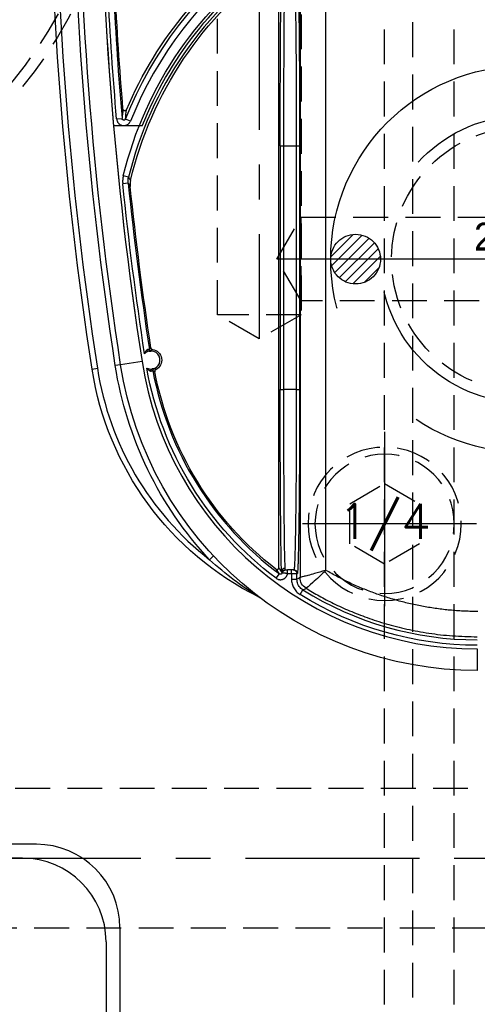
# Model space of a CAD drawing. Extents: x 2651 to 7771, y -1163 to 1075.
# Tile 347 of 490: x 5229 to 5262, y 202 to 273. Entities that reach past the tile are written whole.
import ezdxf
from ezdxf.enums import TextEntityAlignment as Align

# ---------------------------------------------------------------- set-up
doc = ezdxf.new("R2010")
doc.units = 0
doc.header["$LTSCALE"] = 10
for name, pattern in [('CENTER', [2, 1.25, -0.25, 0.25, -0.25]), ('CNSCEN', [17, 15, -1, 0, -1]), ('CNSHID', [4, 3, -1]), ('HIDDEN', [0.375, 0.25, -0.125])]:
    doc.linetypes.add(name, pattern=pattern)
doc.layers.get('0').update_dxf_attribs({"linetype": 'CONTINUOUS'})
doc.layers.get('Defpoints').update_dxf_attribs({"linetype": 'CONTINUOUS'})
for name, color, linetype in [('1', 7, 'CONTINUOUS'), ('15', 7, 'CONTINUOUS'), ('9', 3, 'CONTINUOUS'), ('97', 7, 'CONTINUOUS'), ('CEN', 1, 'CENTER'), ('COOL', 150, 'HIDDEN'), ('DIM', 3, 'CONTINUOUS'), ('HIDDEN', 6, 'HIDDEN'), ('TEXT', 4, 'CONTINUOUS'), ('WL1-HL', 4, 'CNSHID'), ('WOR1-CL', 1, 'CNSCEN'), ('WOR1-DL', 7, 'CONTINUOUS')]:
    doc.layers.add(name, color=color, linetype=linetype)
doc.styles.add('china', font='txt')
doc.styles.get("Standard").update_dxf_attribs({"font": 'romans.shx'})
doc.dimstyles.new('MM& INCH5', dxfattribs={"dimtxt": 5, "dimasz": 2.5, "dimexe": 1, "dimexo": 0.5, "dimtad": 0, "dimrnd": 1.38778e-17, "dimzin": 9, "dimdsep": 46, "dimtxsty": 'Standard', "dimblk": 'CLOSED', "dimcen": 0, "dimclrd": 3, "dimclre": 3, "dimclrt": 3, "dimazin": 2, "dimtfac": 0.75, "dimtofl": 0, "dimtmove": 0, "dimatfit": 3, "dimfxl": 0, "dimtolj": 1, "dimarcsym": 0})

# ---------------------------------------------------------------- blocks, each defined once
blk = doc.blocks.new('DFSF')
at = {"layer": '1', "color": 252, "linetype": 'Continuous'}
for p, q in [((1248.7, 508.535), (1248.7, 464.141)), ((1250.561, 464.655), (1250.561, 508.008)), ((1235.533, 497.052), (1235.921, 497.085)), ((1236.531, 496.903), (1236.17, 497.048)), ((1247.278, 495.113), (1247.278, 477.638)), ((1247.278, 495.113), (1247.537, 495.113)), ((1247.537, 495.113), (1248.434, 495.113)), ((1247.537, 477.638), (1247.537, 495.113)), ((1248.434, 495.113), (1248.434, 477.638)), ((1248.434, 495.113), (1248.693, 495.113)), ((1248.693, 477.638), (1248.693, 495.113)), ((1236.39, 492.885), (1236.013, 492.977)), ((1236.36, 492.444), (1235.974, 492.403)), ((1233.774, 479.096), (1234.158, 479.155)), ((1235.822, 479.412), (1235.438, 479.353)), ((1237.358, 479.65), (1235.822, 479.412)), ((1247.278, 477.638), (1247.537, 477.638)), ((1248.434, 477.638), (1247.537, 477.638)), ((1248.434, 477.638), (1248.693, 477.638)), ((1242.492, 465.686), (1242.208, 465.421)), ((1246.982, 464.088), (1247.215, 464.399)), ((1247.805, 464.425), (1247.805, 464.684)), ((1247.805, 464.425), (1248.088, 464.425)), ((1248.088, 464.425), (1248.088, 464.684)), ((1248.088, 464.425), (1248.088, 464.017)), ((1248.088, 464.425), (1248.477, 464.425)), ((1248.477, 464.017), (1248.477, 464.425)), ((1248.477, 464.425), (1248.52, 464.425)), ((1248.088, 464.017), (1248.477, 464.017)), ((1248.699, 462.917), (1248.905, 463.247)), ((1261.426, 459.017), (1261.426, 457.462))]:
    blk.add_line(p, q, dxfattribs=at)
at = {"layer": '1', "color": 7, "linetype": 'Continuous'}
for p, q in [((1247.177, 464.844), (1247.177, 508.076)), ((1248.088, 464.684), (1247.805, 464.684)), ((1248.218, 464.684), (1248.088, 464.684)), ((1248.261, 464.684), (1248.218, 464.684))]:
    blk.add_line(p, q, dxfattribs=at)
at = {"layer": '1', "color": 110, "linetype": 'Continuous'}
blk.add_line((1237.365, 496.554), (1235.315, 496.554), dxfattribs=at)
at = {"layer": '1', "color": 7, "linetype": 'Continuous', "extrusion": (0, 0, -1)}
for centre, radius, start, end in [((-1491.861, 518.994), 261.153, 351.21206, 8.78794), ((-1491.861, 518.994), 259.08, 351.21206, 8.78794), ((-1491.861, 518.994), 256.753, 355.25578, 359.1496), ((-1262.44, 486.516), 28.499, 23.14636, 56.64008), ((-1262.44, 486.516), 26.62, 13.31838, 54.47494), ((-1491.861, 518.994), 256.753, 351.40512, 354.0132), ((-1237.998, 479.749), 0.772, 97.66439, 243.80791), ((-1261.426, 483.37), 25.908, 270, 351.21206), ((-1255.537, 482.46), 22.022, 296.36583, 351.21206), ((-1261.426, 483.37), 23.581, 307.81573, 349.10975)]:
    blk.add_arc(centre, radius, start, end, dxfattribs=at)
at = {"layer": '1', "color": 252, "linetype": 'Continuous'}
for centre, radius, start, end in [((1491.861, 518.994), 260.764, 171.21246, 188.78794), ((1491.861, 518.994), 257.526, 171.21206, 188.78794), ((1491.861, 518.994), 256.876, 180.84383, 184.8927), ((1262.44, 486.516), 27.914, 96.31803, 158.15364), ((1262.44, 486.516), 26.817, 124.58251, 166.26037), ((1491.861, 518.994), 256.876, 185.93261, 188.61664), ((1255.537, 482.46), 21.633, 188.78794, 231.96546), ((1261.426, 483.37), 24.354, 188.78794, 270), ((1261.426, 483.37), 23.704, 190.6489, 233.16395), ((1261.426, 483.37), 23.701, 238.10888, 270)]:
    blk.add_arc(centre, radius, start, end, dxfattribs=at)
at = {"layer": '1', "color": 252, "linetype": 'Continuous', "extrusion": (0, 0, -1)}
for centre, radius, start, end in [((-1491.861, 518.994), 259.469, 351.21206, 8.78794), ((-1491.861, 518.994), 257.265, 355.1073, 359.15617), ((-1262.44, 486.516), 28.303, 21.84636, 83.76907), ((-1262.44, 486.516), 27.205, 13.73963, 55.41749), ((-1491.861, 518.994), 257.265, 351.32783, 354.06739), ((-1261.426, 483.37), 26.297, 316.95449, 351.21206), ((-1261.426, 483.37), 24.093, 306.83605, 349.96674), ((-1261.426, 483.37), 24.089, 270, 301.89112)]:
    blk.add_arc(centre, radius, start, end, dxfattribs=at)
at = {"layer": '1', "color": 110, "linetype": 'Continuous'}
for centre, radius, start, end in [((1491.861, 518.994), 257.526, 180, 188.78794), ((1261.426, 483.37), 24.354, 188.78794, 270)]:
    blk.add_arc(centre, radius, start, end, dxfattribs=at)
at = {"layer": '1', "color": 110, "linetype": 'Continuous', "extrusion": (0, 0, -1)}
blk.add_arc((-1262.44, 486.516), 27.009, 21.81767, 54.47493, dxfattribs=at)
at = {"layer": '1', "color": 7, "linetype": 'Continuous'}
for centre, radius, start, end in [((1237.998, 479.749), 0.648, 102.00867, 135.41306), ((1237.998, 479.749), 0.648, 276.41798, 102.00867), ((1237.998, 479.749), 0.648, 242.73009, 276.41798), ((1245.585, 462.381), 0.389, 52.95722, 63.63417)]:
    blk.add_arc(centre, radius, start, end, dxfattribs=at)
at = {"layer": '1', "color": 252, "linetype": 'Continuous', "extrusion": (0, 0, -1)}
for centre, major_axis, ratio, start_param, end_param in [((1247.393, 495.113), (0, 13.213), 0.008727, 4.712389, 6.283185), ((1238.012, 480.528), (0.0975, -0.0853), 0.999984, 0.869298, 2.272295), ((1238.257, 479.014), (-0.065, -0.112), 0.999983, 0.861915, 2.279678), ((1247.393, 477.638), (0, 13.213), 0.008727, 3.287327, 4.712389), ((1281.982, 483.37), (40.855, 0), 0.866031, 2.581224, 2.590487), ((1247.635, 464.565), (-0.259, -0.015), 0.989363, 0.060025, 1.629554), ((1247.634, 464.425), (0, -0.259), 0.999922, 1.876492, 3.141593), ((1247.673, 464.425), (0, 0.259), 0.999938, 4.912185, 6.283185), ((1248.218, 464.425), (0, -0.259), 0.999914, 3.141593, 4.712389), ((1248.261, 464.425), (0, -0.259), 0.999914, 3.141593, 4.712389), ((1249.607, 464.141), (0.443, -0.791), 0.999888, 1.06101, 2.080582), ((1249.607, 464.141), (0.012, 0.907), 0.999673, 3.679272, 4.698808)]:
    blk.add_ellipse(centre, major_axis=major_axis, ratio=ratio, start_param=start_param, end_param=end_param, dxfattribs=at)
at = {"layer": '1', "color": 7, "linetype": 'Continuous', "extrusion": (0, 0, -1)}
for centre, major_axis, ratio, start_param, end_param in [((1247.652, 495.113), (0, 12.954), 0.008901, 4.712389, 6.283185), ((1237.837, 480.509), (-0.027, 0.127), 0.659458, 3.147397, 4.754006), ((1238.085, 478.976), (-0.014, 0.129), 0.659067, 4.660995, 6.277384), ((1247.652, 477.638), (0, 12.954), 0.008901, 3.287327, 4.712389)]:
    blk.add_ellipse(centre, major_axis=major_axis, ratio=ratio, start_param=start_param, end_param=end_param, dxfattribs=at)
at = {"layer": '1', "color": 252, "linetype": 'Continuous'}
for points in [[(1248.693, 495.113), (1248.693, 502.853), (1248.622, 508.326), (1248.52, 508.326)], [(1248.52, 464.425), (1248.622, 464.425), (1248.693, 469.898), (1248.693, 477.638)]]:
    blk.add_rational_spline(points, [1, 0.804737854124, 0.804737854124, 1], degree=3, dxfattribs=at)
for points, knots in [([(1248.261, 508.067), (1248.265, 508.062), (1248.272, 508.052), (1248.283, 507.973), (1248.293, 507.853), (1248.303, 507.693), (1248.312, 507.498), (1248.321, 507.273), (1248.329, 507.023), (1248.337, 506.752), (1248.344, 506.464), (1248.351, 506.164), (1248.358, 505.854), (1248.364, 505.539), (1248.369, 505.221), (1248.375, 504.903), (1248.379, 504.589), (1248.387, 504.033), (1248.397, 503.181), (1248.408, 501.97), (1248.418, 500.68), (1248.425, 499.332), (1248.43, 497.943), (1248.433, 496.532), (1248.434, 495.585), (1248.434, 495.113)], [0, 0, 0, 0, 0.0407, 0.080141, 0.118322, 0.155244, 0.190907, 0.225311, 0.258455, 0.29034, 0.320965, 0.350331, 0.378438, 0.405284, 0.430872, 0.4552, 0.478268, 0.500077, 0.57338, 0.646055, 0.718101, 0.789518, 0.860307, 0.930468, 1, 1, 1, 1]), ([(1235.533, 497.052), (1235.536, 497.023), (1235.546, 496.966), (1235.565, 496.911), (1235.579, 496.878), (1235.583, 496.872), (1235.589, 496.859), (1235.599, 496.839), (1235.61, 496.821), (1235.634, 496.785), (1235.652, 496.763), (1235.677, 496.736), (1235.682, 496.731), (1235.692, 496.721), (1235.708, 496.706), (1235.725, 496.692), (1235.759, 496.666), (1235.783, 496.65), (1235.816, 496.634), (1235.822, 496.63), (1235.835, 496.624), (1235.855, 496.615), (1235.875, 496.608), (1235.916, 496.594), (1235.944, 496.588), (1235.98, 496.582), (1235.987, 496.581), (1236.002, 496.58), (1236.024, 496.578), (1236.045, 496.578), (1236.088, 496.578), (1236.117, 496.581), (1236.153, 496.588), (1236.16, 496.59), (1236.174, 496.593), (1236.195, 496.598), (1236.215, 496.605), (1236.256, 496.62), (1236.282, 496.632), (1236.314, 496.65), (1236.32, 496.654), (1236.332, 496.661), (1236.35, 496.673), (1236.367, 496.686), (1236.401, 496.714), (1236.421, 496.734), (1236.445, 496.761), (1236.45, 496.767), (1236.459, 496.778), (1236.472, 496.796), (1236.484, 496.813), (1236.507, 496.85), (1236.52, 496.876), (1236.531, 496.903)], [0, 0, 0, 0, 0.0625, 0.125, 0.125, 0.140625, 0.140625, 0.15625, 0.1875, 0.1875, 0.25, 0.25, 0.265625, 0.265625, 0.28125, 0.3125, 0.3125, 0.375, 0.375, 0.390625, 0.390625, 0.40625, 0.4375, 0.4375, 0.5, 0.5, 0.515625, 0.515625, 0.53125, 0.5625, 0.5625, 0.625, 0.625, 0.640625, 0.640625, 0.65625, 0.6875, 0.6875, 0.75, 0.75, 0.765625, 0.765625, 0.78125, 0.8125, 0.8125, 0.875, 0.875, 0.890625, 0.890625, 0.90625, 0.9375, 0.9375, 1, 1, 1, 1]), ([(1248.434, 477.638), (1248.434, 477.366), (1248.434, 476.82), (1248.433, 476.002), (1248.431, 475.184), (1248.429, 474.371), (1248.425, 473.566), (1248.422, 472.772), (1248.417, 471.994), (1248.412, 471.235), (1248.406, 470.5), (1248.399, 469.791), (1248.392, 469.113), (1248.384, 468.465), (1248.374, 467.828), (1248.364, 467.194), (1248.351, 466.569), (1248.337, 465.979), (1248.32, 465.456), (1248.302, 465.036), (1248.283, 464.742), (1248.269, 464.704), (1248.261, 464.684)], [0, 0, 0, 0, 0.040106, 0.080497, 0.121172, 0.162132, 0.203376, 0.244905, 0.286718, 0.328816, 0.371198, 0.413866, 0.456817, 0.500054, 0.544668, 0.594393, 0.649226, 0.709168, 0.774218, 0.844374, 0.919635, 1, 1, 1, 1]), ([(1245.759, 462.728), (1245.755, 462.73), (1245.734, 462.743), (1245.677, 462.779), (1245.643, 462.8), (1245.538, 462.866), (1245.464, 462.914), (1245.234, 463.062), (1245.078, 463.166), (1244.611, 463.483), (1244.3, 463.706), (1243.375, 464.402), (1242.779, 464.897), (1242.208, 465.421)], [0, 0, 0, 0, 0.03125, 0.03125, 0.0625, 0.0625, 0.125, 0.125, 0.25, 0.25, 0.5, 0.5, 1, 1, 1, 1]), ([(1246.982, 464.088), (1247, 464.074), (1247.037, 464.05), (1247.077, 464.031), (1247.108, 464.018), (1247.118, 464.014), (1247.134, 464.009), (1247.14, 464.007), (1247.151, 464.004), (1247.178, 463.996), (1247.227, 463.987), (1247.271, 463.984), (1247.305, 463.984), (1247.316, 463.985), (1247.338, 463.986), (1247.349, 463.987), (1247.382, 463.992), (1247.404, 463.996), (1247.436, 464.004), (1247.452, 464.009), (1247.468, 464.015), (1247.479, 464.019), (1247.484, 464.021), (1247.51, 464.031), (1247.55, 464.051), (1247.587, 464.075), (1247.609, 464.092), (1247.613, 464.096), (1247.622, 464.103), (1247.626, 464.106), (1247.639, 464.117), (1247.664, 464.14), (1247.701, 464.181), (1247.726, 464.218), (1247.741, 464.242), (1247.743, 464.247), (1247.749, 464.257), (1247.757, 464.272), (1247.764, 464.287), (1247.777, 464.317), (1247.784, 464.338), (1247.794, 464.37), (1247.796, 464.381), (1247.801, 464.403), (1247.803, 464.414), (1247.805, 464.425)], [0, 0, 0, 0, 0.0625, 0.125, 0.125, 0.15625, 0.15625, 0.171875, 0.171875, 0.1875, 0.25, 0.3125, 0.3125, 0.34375, 0.34375, 0.375, 0.375, 0.4375, 0.4375, 0.46875, 0.484375, 0.484375, 0.5, 0.5, 0.5625, 0.625, 0.625, 0.640625, 0.640625, 0.65625, 0.65625, 0.6875, 0.75, 0.8125, 0.8125, 0.828125, 0.828125, 0.84375, 0.875, 0.875, 0.9375, 0.9375, 0.96875, 0.96875, 1, 1, 1, 1]), ([(1250.561, 464.655), (1250.545, 464.651), (1250.269, 464.571), (1249.791, 464.439), (1249.274, 464.291), (1248.95, 464.206), (1248.749, 464.155), (1248.716, 464.146), (1248.7, 464.141)], [0, 0, 0, 0, 0.017071, 0.297597, 0.507753, 0.672481, 0.836353, 1, 1, 1, 1]), ([(1250.561, 464.655), (1250.227, 464.335), (1249.883, 464.018), (1249.337, 463.53), (1249.145, 463.369), (1249.132, 463.369)], [0, 0, 0, 0, 0.5, 0.5, 1, 1, 1, 1]), ([(1248.088, 464.017), (1248.088, 463.906), (1248.102, 463.798), (1248.157, 463.587), (1248.199, 463.483), (1248.304, 463.293), (1248.37, 463.203), (1248.521, 463.045), (1248.606, 462.976), (1248.699, 462.917)], [0, 0, 0, 0, 0.25, 0.25, 0.5, 0.5, 0.75, 0.75, 1, 1, 1, 1]), ([(1248.905, 463.247), (1248.856, 463.282), (1248.756, 463.352), (1248.635, 463.494), (1248.545, 463.658), (1248.488, 463.835), (1248.48, 463.957), (1248.477, 464.017)], [0, 0, 0, 0, 0.195855, 0.397901, 0.602099, 0.804145, 1, 1, 1, 1]), ([(1248.905, 463.247), (1248.911, 463.251), (1248.917, 463.254), (1248.956, 463.275), (1248.988, 463.292), (1249.058, 463.329), (1249.095, 463.349), (1249.132, 463.369)], [0, 0, 0, 0, 0.083973, 0.083973, 0.509964, 0.509964, 1, 1, 1, 1]), ([(1249.132, 463.369), (1249.443, 463.183), (1250.09, 462.797), (1251.134, 462.257), (1252.282, 461.732), (1253.54, 461.241), (1254.908, 460.797), (1256.387, 460.419), (1257.974, 460.127), (1259.666, 459.928), (1260.83, 459.902), (1261.426, 459.889)], [0, 0, 0, 0, 0.08396, 0.174707, 0.272242, 0.376565, 0.487676, 0.605575, 0.730262, 0.861737, 1, 1, 1, 1])]:
    blk.add_open_spline(points, degree=3, knots=knots, dxfattribs=at)
for points in [[(1235.987, 497.758), (1235.964, 497.539), (1235.942, 497.314), (1235.921, 497.085)], [(1236.17, 497.048), (1236.191, 497.276), (1236.213, 497.499), (1236.235, 497.718)], [(1236.013, 492.977), (1236.001, 492.93), (1235.983, 492.835), (1235.967, 492.692), (1235.963, 492.548), (1235.969, 492.452), (1235.974, 492.403)], [(1236.535, 492.648), (1236.487, 492.728), (1236.439, 492.807), (1236.39, 492.885)], [(1236.36, 492.444), (1236.409, 492.368), (1236.458, 492.292), (1236.508, 492.215)], [(1237.991, 480.623), (1237.973, 480.605), (1237.937, 480.567), (1237.902, 480.528), (1237.884, 480.508)], [(1238.01, 480.398), (1238.039, 480.438), (1238.07, 480.477), (1238.101, 480.514)], [(1238.13, 478.99), (1238.153, 478.977), (1238.2, 478.951), (1238.246, 478.927), (1238.269, 478.915)], [(1238.339, 479.056), (1238.297, 479.081), (1238.256, 479.107), (1238.214, 479.136)], [(1246.968, 464.741), (1247.05, 464.626), (1247.132, 464.511), (1247.215, 464.399)], [(1248.7, 464.141), (1248.626, 464.1), (1248.551, 464.058), (1248.477, 464.017)]]:
    blk.add_open_spline(points, degree=3, dxfattribs=at)
at = {"layer": '1', "color": 7, "linetype": 'Continuous'}
for points, knots in [([(1236.235, 497.718), (1236.222, 497.698), (1236.199, 497.66), (1236.142, 497.639), (1236.086, 497.639), (1236.017, 497.668), (1235.998, 497.725), (1235.987, 497.758)], [0, 0, 0, 0, 0.20527, 0.387397, 0.502822, 0.700563, 1, 1, 1, 1]), ([(1236.17, 497.048), (1236.167, 497.041), (1236.164, 497.035), (1236.159, 497.026), (1236.156, 497.022), (1236.152, 497.017), (1236.149, 497.013), (1236.143, 497.005), (1236.137, 497), (1236.13, 496.994), (1236.126, 496.991), (1236.121, 496.988), (1236.117, 496.985), (1236.108, 496.98), (1236.101, 496.977), (1236.092, 496.973), (1236.087, 496.972), (1236.081, 496.97), (1236.077, 496.969), (1236.066, 496.967), (1236.059, 496.966), (1236.049, 496.966), (1236.044, 496.966), (1236.038, 496.967), (1236.034, 496.967), (1236.023, 496.969), (1236.016, 496.97), (1236.006, 496.974), (1236.002, 496.975), (1235.996, 496.978), (1235.992, 496.98), (1235.983, 496.985), (1235.977, 496.988), (1235.969, 496.995), (1235.965, 496.998), (1235.961, 497.002), (1235.957, 497.005), (1235.95, 497.013), (1235.946, 497.018), (1235.938, 497.03), (1235.934, 497.037), (1235.928, 497.05), (1235.924, 497.064), (1235.921, 497.078), (1235.921, 497.085)], [0, 0, 0, 0, 0.0625, 0.0625, 0.09375, 0.09375, 0.125, 0.125, 0.1875, 0.1875, 0.21875, 0.21875, 0.25, 0.25, 0.3125, 0.3125, 0.34375, 0.34375, 0.375, 0.375, 0.4375, 0.4375, 0.46875, 0.46875, 0.5, 0.5, 0.5625, 0.5625, 0.59375, 0.59375, 0.625, 0.625, 0.6875, 0.6875, 0.71875, 0.71875, 0.75, 0.75, 0.8125, 0.8125, 0.875, 0.875, 0.9375, 1, 1, 1, 1]), ([(1236.36, 492.444), (1236.356, 492.481), (1236.352, 492.555), (1236.355, 492.665), (1236.363, 492.739), (1236.371, 492.794), (1236.375, 492.812), (1236.382, 492.849), (1236.386, 492.867), (1236.39, 492.885)], [0, 0, 0, 0, 0.25, 0.5, 0.75, 0.75, 0.875, 0.875, 1, 1, 1, 1]), ([(1237.991, 480.623), (1237.992, 480.616), (1237.995, 480.602), (1238, 480.59), (1238.005, 480.581), (1238.007, 480.577), (1238.01, 480.571), (1238.016, 480.563), (1238.023, 480.555), (1238.03, 480.548), (1238.033, 480.545), (1238.038, 480.541), (1238.046, 480.534), (1238.055, 480.529), (1238.064, 480.525), (1238.068, 480.523), (1238.074, 480.52), (1238.084, 480.517), (1238.094, 480.515), (1238.101, 480.514)], [0, 0, 0, 0, 0.125, 0.25, 0.25, 0.3125, 0.3125, 0.375, 0.5, 0.5, 0.5625, 0.5625, 0.625, 0.75, 0.75, 0.8125, 0.8125, 0.875, 1, 1, 1, 1]), ([(1237.753, 480.496), (1237.748, 480.495), (1237.744, 480.494), (1237.739, 480.492), (1237.731, 480.489), (1237.722, 480.483), (1237.714, 480.478), (1237.71, 480.475), (1237.705, 480.472), (1237.702, 480.469), (1237.693, 480.462), (1237.688, 480.457), (1237.672, 480.441), (1237.662, 480.43), (1237.649, 480.415), (1237.647, 480.411), (1237.642, 480.405), (1237.639, 480.401), (1237.633, 480.392), (1237.628, 480.385), (1237.615, 480.365), (1237.606, 480.351), (1237.59, 480.323), (1237.583, 480.309), (1237.572, 480.287), (1237.569, 480.279), (1237.562, 480.264), (1237.558, 480.257), (1237.552, 480.242), (1237.547, 480.23), (1237.542, 480.217), (1237.54, 480.211), (1237.537, 480.203)], [0, 0, 0, 0, 0.03125, 0.03125, 0.0625, 0.125, 0.125, 0.15625, 0.15625, 0.1875, 0.1875, 0.25, 0.25, 0.375, 0.375, 0.40625, 0.40625, 0.4375, 0.4375, 0.5, 0.5, 0.625, 0.625, 0.75, 0.75, 0.8125, 0.8125, 0.875, 0.875, 0.9375, 0.96875, 1, 1, 1, 1]), ([(1237.884, 480.508), (1237.879, 480.507), (1237.875, 480.508), (1237.87, 480.508), (1237.865, 480.508), (1237.861, 480.508), (1237.856, 480.508), (1237.851, 480.508), (1237.846, 480.508), (1237.83, 480.508), (1237.815, 480.507), (1237.809, 480.506), (1237.804, 480.505), (1237.799, 480.505), (1237.795, 480.504), (1237.79, 480.503), (1237.776, 480.501), (1237.762, 480.498), (1237.752, 480.496)], [0, 0, 0, 0, 0.125, 0.25, 0.375, 0.375, 0.4375, 0.4375, 0.5, 0.625, 0.75, 0.75, 0.78125, 0.78125, 0.8125, 0.8125, 0.875, 1, 1, 1, 1]), ([(1237.864, 480.382), (1237.876, 480.385), (1237.887, 480.387), (1237.903, 480.39), (1237.908, 480.39), (1237.918, 480.392), (1237.923, 480.392), (1237.936, 480.394), (1237.953, 480.395), (1237.967, 480.396), (1237.973, 480.395), (1237.977, 480.399), (1237.982, 480.395), (1237.986, 480.399), (1237.991, 480.396), (1238.003, 480.402), (1238.001, 480.394), (1238.014, 480.401), (1238.009, 480.398)], [0, 0, 0, 0, 0.125, 0.125, 0.1875, 0.1875, 0.25, 0.25, 0.375, 0.5, 0.5, 0.5625, 0.5625, 0.625, 0.625, 0.75, 0.875, 1, 1, 1, 1]), ([(1237.701, 479.174), (1237.704, 479.17), (1237.707, 479.167), (1237.71, 479.163), (1237.713, 479.159), (1237.716, 479.156), (1237.723, 479.147), (1237.728, 479.141), (1237.745, 479.122), (1237.756, 479.11), (1237.779, 479.087), (1237.791, 479.075), (1237.815, 479.053), (1237.827, 479.043), (1237.843, 479.03), (1237.847, 479.028), (1237.853, 479.023), (1237.863, 479.016), (1237.873, 479.009), (1237.893, 478.996), (1237.906, 478.988), (1237.923, 478.98), (1237.927, 478.978), (1237.933, 478.975), (1237.938, 478.973), (1237.948, 478.969), (1237.955, 478.967), (1237.968, 478.963), (1237.975, 478.962), (1237.983, 478.961), (1237.988, 478.96), (1237.993, 478.96), (1237.998, 478.96), (1238.002, 478.961)], [0, 0, 0, 0, 0.015625, 0.015625, 0.03125, 0.0625, 0.0625, 0.125, 0.125, 0.25, 0.25, 0.375, 0.375, 0.5, 0.5, 0.53125, 0.53125, 0.5625, 0.625, 0.625, 0.75, 0.75, 0.78125, 0.78125, 0.8125, 0.8125, 0.875, 0.875, 0.9375, 0.9375, 0.96875, 0.96875, 1, 1, 1, 1]), ([(1238.001, 478.961), (1238.012, 478.961), (1238.021, 478.962), (1238.035, 478.965), (1238.04, 478.965), (1238.044, 478.966), (1238.049, 478.967), (1238.054, 478.968), (1238.062, 478.97), (1238.079, 478.974), (1238.091, 478.977), (1238.095, 478.978), (1238.1, 478.98), (1238.104, 478.981), (1238.109, 478.983), (1238.113, 478.984), (1238.117, 478.986), (1238.122, 478.987), (1238.126, 478.991), (1238.131, 478.99)], [0, 0, 0, 0, 0.125, 0.125, 0.1875, 0.1875, 0.21875, 0.21875, 0.25, 0.375, 0.5, 0.5, 0.5625, 0.5625, 0.625, 0.625, 0.75, 0.875, 1, 1, 1, 1]), ([(1238.213, 479.137), (1238.209, 479.135), (1238.204, 479.133), (1238.2, 479.132), (1238.195, 479.131), (1238.191, 479.129), (1238.186, 479.128), (1238.182, 479.127), (1238.177, 479.125), (1238.16, 479.121), (1238.143, 479.117), (1238.13, 479.114), (1238.125, 479.113), (1238.115, 479.111), (1238.1, 479.109), (1238.083, 479.106), (1238.071, 479.105)], [0, 0, 0, 0, 0.125, 0.25, 0.375, 0.375, 0.4375, 0.4375, 0.5, 0.625, 0.75, 0.75, 0.8125, 0.8125, 0.875, 1, 1, 1, 1]), ([(1238.339, 479.056), (1238.333, 479.053), (1238.321, 479.046), (1238.31, 479.037), (1238.303, 479.029), (1238.3, 479.026), (1238.296, 479.021), (1238.289, 479.013), (1238.284, 479.004), (1238.279, 478.995), (1238.277, 478.991), (1238.275, 478.985), (1238.271, 478.975), (1238.269, 478.964), (1238.268, 478.954), (1238.267, 478.95), (1238.267, 478.943), (1238.267, 478.933), (1238.268, 478.922), (1238.269, 478.915)], [0, 0, 0, 0, 0.125, 0.25, 0.25, 0.3125, 0.3125, 0.375, 0.5, 0.5, 0.5625, 0.5625, 0.625, 0.75, 0.75, 0.8125, 0.8125, 0.875, 1, 1, 1, 1]), ([(1246.968, 464.741), (1246.972, 464.738), (1246.982, 464.731), (1246.993, 464.726), (1247.001, 464.723), (1247.005, 464.721), (1247.01, 464.719), (1247.019, 464.717), (1247.028, 464.715), (1247.036, 464.715), (1247.041, 464.714), (1247.045, 464.714), (1247.05, 464.714), (1247.058, 464.714), (1247.07, 464.716), (1247.081, 464.719), (1247.089, 464.721), (1247.094, 464.723), (1247.099, 464.725), (1247.107, 464.728), (1247.115, 464.733), (1247.121, 464.738), (1247.125, 464.74), (1247.129, 464.743), (1247.132, 464.746), (1247.138, 464.752), (1247.147, 464.76), (1247.154, 464.77), (1247.158, 464.777), (1247.16, 464.781), (1247.163, 464.786), (1247.167, 464.794), (1247.17, 464.802), (1247.173, 464.814), (1247.174, 464.82), (1247.176, 464.832), (1247.177, 464.838), (1247.177, 464.844)], [0, 0, 0, 0, 0.0625, 0.125, 0.125, 0.15625, 0.15625, 0.1875, 0.25, 0.25, 0.28125, 0.28125, 0.3125, 0.3125, 0.375, 0.4375, 0.4375, 0.46875, 0.46875, 0.5, 0.5625, 0.5625, 0.59375, 0.59375, 0.625, 0.625, 0.6875, 0.75, 0.75, 0.78125, 0.78125, 0.8125, 0.875, 0.875, 0.9375, 0.9375, 1, 1, 1, 1]), ([(1247.419, 464.477), (1247.417, 464.466), (1247.414, 464.456), (1247.408, 464.444), (1247.406, 464.44), (1247.404, 464.436), (1247.401, 464.432), (1247.398, 464.427), (1247.391, 464.418), (1247.384, 464.411), (1247.379, 464.406), (1247.375, 464.403), (1247.372, 464.4), (1247.365, 464.395), (1247.358, 464.391), (1247.349, 464.385), (1247.344, 464.383), (1247.328, 464.377), (1247.318, 464.375), (1247.305, 464.373), (1247.301, 464.373), (1247.296, 464.373), (1247.291, 464.373), (1247.285, 464.373), (1247.274, 464.374), (1247.264, 464.376), (1247.257, 464.378), (1247.252, 464.379), (1247.248, 464.381), (1247.244, 464.382), (1247.233, 464.387), (1247.223, 464.392), (1247.215, 464.399)], [0, 0, 0, 0, 0.125, 0.125, 0.15625, 0.15625, 0.1875, 0.1875, 0.25, 0.3125, 0.3125, 0.34375, 0.34375, 0.375, 0.4375, 0.4375, 0.5, 0.5, 0.625, 0.625, 0.65625, 0.65625, 0.6875, 0.6875, 0.75, 0.8125, 0.8125, 0.84375, 0.84375, 0.875, 0.875, 1, 1, 1, 1]), ([(1247.376, 464.565), (1247.378, 464.556), (1247.378, 464.548), (1247.38, 464.534), (1247.38, 464.528), (1247.381, 464.518), (1247.387, 464.503)], [0, 0, 0, 0, 0.25, 0.25, 0.5, 1, 1, 1, 1]), ([(1247.805, 464.425), (1247.779, 464.428), (1247.754, 464.43), (1247.723, 464.434), (1247.717, 464.434), (1247.705, 464.436), (1247.687, 464.438), (1247.657, 464.441), (1247.635, 464.444), (1247.618, 464.446), (1247.613, 464.447), (1247.602, 464.449), (1247.596, 464.449), (1247.57, 464.453), (1247.551, 464.456), (1247.524, 464.459), (1247.516, 464.461), (1247.504, 464.463), (1247.5, 464.463), (1247.493, 464.464), (1247.488, 464.465), (1247.471, 464.468), (1247.459, 464.47), (1247.448, 464.472), (1247.443, 464.472), (1247.439, 464.473), (1247.434, 464.474), (1247.429, 464.475), (1247.425, 464.476), (1247.42, 464.477)], [0, 0, 0, 0, 0.125, 0.125, 0.15625, 0.15625, 0.1875, 0.25, 0.3125, 0.3125, 0.34375, 0.34375, 0.375, 0.375, 0.5, 0.5, 0.5625, 0.5625, 0.59375, 0.59375, 0.625, 0.625, 0.75, 0.75, 0.78125, 0.78125, 0.8125, 0.875, 1, 1, 1, 1]), ([(1247.633, 464.685), (1247.629, 464.688), (1247.631, 464.693), (1247.631, 464.698), (1247.631, 464.702), (1247.631, 464.707), (1247.632, 464.712), (1247.633, 464.724), (1247.634, 464.737), (1247.636, 464.761), (1247.637, 464.789), (1247.636, 464.81), (1247.635, 464.822)], [0, 0, 0, 0, 0.125, 0.25, 0.375, 0.375, 0.5, 0.5, 0.625, 0.75, 0.875, 1, 1, 1, 1]), ([(1247.672, 464.684), (1247.677, 464.684), (1247.687, 464.684), (1247.701, 464.684), (1247.725, 464.684), (1247.745, 464.684), (1247.775, 464.684), (1247.805, 464.684)], [0, 0, 0, 0, 0.1875, 0.375, 0.4375, 0.625, 1, 1, 1, 1])]:
    blk.add_open_spline(points, degree=3, knots=knots, dxfattribs=at)
for points in [[(1236.535, 492.648), (1236.527, 492.612), (1236.513, 492.541), (1236.502, 492.433), (1236.499, 492.324), (1236.504, 492.251), (1236.508, 492.215)], [(1247.387, 464.503), (1247.398, 464.494), (1247.409, 464.485), (1247.419, 464.477)], [(1248.7, 464.141), (1248.7, 464.141), (1248.7, 464.141), (1248.7, 464.141)], [(1249.132, 463.369), (1249.132, 463.369), (1249.132, 463.369), (1249.132, 463.369)]]:
    blk.add_open_spline(points, degree=3, dxfattribs=at)
blk.add_rational_spline([(1261.473, 461.702), (1257.616, 461.704), (1253.893, 462.711), (1250.561, 464.655)], [1, 0.976916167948, 0.976916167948, 1], degree=3, dxfattribs=at)
blk = doc.blocks.new('*X8')
at = {"color": 0}
for p, q in [((745.423, 286.51), (747.026, 288.113)), ((745.479, 285.86), (747.676, 288.057)), ((745.698, 285.371), (748.165, 287.838)), ((769.614, 286.66), (771.046, 288.092)), ((769.624, 285.963), (771.743, 288.082)), ((769.819, 285.451), (772.255, 287.887)), ((746.025, 284.992), (748.544, 287.51)), ((746.455, 284.714), (748.822, 287.081)), ((770.129, 285.053), (772.653, 287.577)), ((770.539, 284.757), (772.949, 287.167)), ((747.01, 284.562), (748.974, 286.526)), ((771.067, 284.578), (773.128, 286.639)), ((747.817, 284.662), (748.874, 285.719)), ((771.802, 284.605), (773.101, 285.904))]:
    blk.add_line(p, q, dxfattribs=at)
blk = doc.blocks.new('117')
at = {"layer": 'WL1-HL'}
for centre, radius in [((254.95, 1693.104), 13.87), ((254.95, 1693.104), 10.3), ((242.865, 1693.104), 1.785), ((267.035, 1693.104), 1.785)]:
    blk.add_circle(centre, radius, dxfattribs=at)
at = {"layer": 'WOR1-CL'}
for p, q in [((254.95, 1707.474), (254.95, 1678.734)), ((269.32, 1693.104), (240.58, 1693.104))]:
    blk.add_line(p, q, dxfattribs=at)
at = {"layer": 'WL1-HL'}
blk.add_blockref('*X8', (-504.334, 1406.767), dxfattribs=at)
at = {"layer": '9', "style": 'china'}
blk.add_text('2-117', height=2, dxfattribs=at).set_placement((251.365, 1693.722))
at = {"layer": 'WOR1-DL', "style": 'china', "oblique": 20}
blk.add_text('ARRK', height=0.8, dxfattribs=at).set_placement((256.305, 1696.027))
blk = doc.blocks.new('*D66')
at = {"layer": 'Defpoints', "color": 0}
for p in [(5205.684, 387.642), (5480.685, 255.642), (5500.003, 255.642)]:
    blk.add_point(p, dxfattribs=at)
at = {"layer": 'DIM', "color": 3, "lineweight": -2}
blk.add_line((5481.185, 255.642), (5500.003, 255.642), dxfattribs=at)
at = {"layer": 'DIM', "color": 3, "insert": (5523.009, 255.642), "char_height": 5, "attachment_point": 5}
blk.add_mtext('\\A1;132 [5.197]', dxfattribs=at)
blk = doc.blocks.new('_Closed')
at = {"color": 0, "linetype": 'ByBlock', "lineweight": -2}
for p, q in [((-1, 0.167), (0, 0)), ((-1, 0.167), (-1, -0.167)), ((0, 0), (-1, -0.167)), ((0, 0), (-1, 0))]:
    blk.add_line(p, q, dxfattribs=at)
blk = doc.blocks.new('*D67')
at = {"layer": 'Defpoints', "color": 0}
for p in [(5205.684, 387.642), (5480.684, 212.642), (5500.003, 212.642)]:
    blk.add_point(p, dxfattribs=at)
at = {"layer": 'DIM', "color": 3, "lineweight": -2}
blk.add_line((5481.184, 212.642), (5500.003, 212.642), dxfattribs=at)
at = {"layer": 'DIM', "color": 3, "insert": (5520.628, 212.642), "char_height": 5, "attachment_point": 5}
blk.add_mtext('\\A1;175 [6.89]', dxfattribs=at)
blk = doc.blocks.new('*D68')
at = {"layer": 'Defpoints', "color": 0}
for p in [(5205.684, 387.642), (5480.684, 182.642), (5500.003, 182.642)]:
    blk.add_point(p, dxfattribs=at)
at = {"layer": 'DIM', "color": 3, "lineweight": -2}
blk.add_line((5481.184, 182.642), (5500.003, 182.642), dxfattribs=at)
at = {"layer": 'DIM', "color": 3, "insert": (5523.366, 182.642), "char_height": 5, "attachment_point": 5}
blk.add_mtext('\\A1;205 [8.071]', dxfattribs=at)
blk = doc.blocks.new('*D69')
at = {"layer": 'Defpoints', "color": 0}
for p in [(5205.684, 387.642), (5480.684, 162.642), (5500.003, 162.642)]:
    blk.add_point(p, dxfattribs=at)
at = {"layer": 'DIM', "color": 3, "lineweight": -2}
blk.add_line((5481.184, 162.642), (5500.003, 162.642), dxfattribs=at)
at = {"layer": 'DIM', "color": 3, "insert": (5523.366, 162.642), "char_height": 5, "attachment_point": 5}
blk.add_mtext('\\A1;225 [8.858]', dxfattribs=at)
blk = doc.blocks.new('*D70')
at = {"layer": 'Defpoints', "color": 0}
for p in [(5205.684, 387.642), (5480.685, 119.642), (5500.003, 119.642)]:
    blk.add_point(p, dxfattribs=at)
at = {"layer": 'DIM', "color": 3, "lineweight": -2}
blk.add_line((5481.185, 119.642), (5500.003, 119.642), dxfattribs=at)
at = {"layer": 'DIM', "color": 3, "insert": (5525.747, 119.642), "char_height": 5, "attachment_point": 5}
blk.add_mtext('\\A1;268 [10.551]', dxfattribs=at)
blk = doc.blocks.new('*D71')
at = {"layer": 'Defpoints', "color": 0}
for p in [(5205.684, 387.642), (5480.685, 55.642), (5500.003, 55.642)]:
    blk.add_point(p, dxfattribs=at)
at = {"layer": 'DIM', "color": 3, "lineweight": -2}
blk.add_line((5481.185, 55.642), (5500.003, 55.642), dxfattribs=at)
at = {"layer": 'DIM', "color": 3, "insert": (5525.747, 55.642), "char_height": 5, "attachment_point": 5}
blk.add_mtext('\\A1;332 [13.071]', dxfattribs=at)
blk = doc.blocks.new('*D72')
at = {"layer": 'Defpoints', "color": 0}
for p in [(5205.684, 387.642), (5480.684, 12.642), (5500.003, 12.642)]:
    blk.add_point(p, dxfattribs=at)
at = {"layer": 'DIM', "color": 3, "lineweight": -2}
blk.add_line((5481.184, 12.642), (5500.003, 12.642), dxfattribs=at)
at = {"layer": 'DIM', "color": 3, "insert": (5525.747, 12.642), "char_height": 5, "attachment_point": 5}
blk.add_mtext('\\A1;375 [14.764]', dxfattribs=at)
blk = doc.blocks.new('*D73')
at = {"layer": 'Defpoints', "color": 0}
for p in [(5205.684, 387.642), (5415.212, -22.358), (5500.003, -22.358)]:
    blk.add_point(p, dxfattribs=at)
at = {"layer": 'DIM', "color": 3, "lineweight": -2}
blk.add_line((5415.712, -22.358), (5500.003, -22.358), dxfattribs=at)
at = {"layer": 'DIM', "color": 3, "insert": (5525.747, -22.358), "char_height": 5, "attachment_point": 5}
blk.add_mtext('\\A1;410 [16.142]', dxfattribs=at)
blk = doc.blocks.new('*D74')
at = {"layer": 'Defpoints', "color": 0}
for p in [(5205.684, 387.642), (5429.204, -84.358), (5500.003, -84.358)]:
    blk.add_point(p, dxfattribs=at)
at = {"layer": 'DIM', "color": 3, "lineweight": -2}
blk.add_line((5429.704, -84.358), (5500.003, -84.358), dxfattribs=at)
at = {"layer": 'DIM', "color": 3, "insert": (5525.747, -84.358), "char_height": 5, "attachment_point": 5}
blk.add_mtext('\\A1;472 [18.583]', dxfattribs=at)
blk = doc.blocks.new('*D75')
at = {"layer": 'Defpoints', "color": 0}
for p in [(5205.684, 387.642), (5478.684, -137.358), (5500.003, -137.358)]:
    blk.add_point(p, dxfattribs=at)
at = {"layer": 'DIM', "color": 3, "lineweight": -2}
blk.add_line((5479.184, -137.358), (5500.003, -137.358), dxfattribs=at)
at = {"layer": 'DIM', "color": 3, "insert": (5525.747, -137.358), "char_height": 5, "attachment_point": 5}
blk.add_mtext('\\A1;525 [20.669]', dxfattribs=at)
blk = doc.blocks.new('*D79')
at = {"layer": 'Defpoints', "color": 0}
for p in [(5205.684, 387.642), (5325.684, -12.358), (5500.003, -12.358)]:
    blk.add_point(p, dxfattribs=at)
at = {"layer": 'DIM', "color": 3, "lineweight": -2}
blk.add_line((5326.184, -12.358), (5500.003, -12.358), dxfattribs=at)
at = {"layer": 'DIM', "color": 3, "insert": (5525.747, -12.358), "char_height": 5, "attachment_point": 5}
blk.add_mtext('\\A1;400 [15.748]', dxfattribs=at)
blk = doc.blocks.new('*D80')
at = {"layer": 'Defpoints', "color": 0}
for p in [(5205.684, 387.642), (5402.684, -110.878), (5402.684, -149.784)]:
    blk.add_point(p, dxfattribs=at)
at = {"layer": 'DIM', "color": 3, "lineweight": -2}
blk.add_line((5402.684, -111.378), (5402.684, -149.784), dxfattribs=at)
at = {"layer": 'DIM', "color": 3, "insert": (5402.684, -172.79), "char_height": 5, "attachment_point": 5, "rotation": 90}
blk.add_mtext('\\A1;197 [7.756]', dxfattribs=at)
blk = doc.blocks.new('*D81')
at = {"layer": 'Defpoints', "color": 0}
for p in [(5205.684, 387.642), (5335.684, -75.038), (5335.684, -149.784)]:
    blk.add_point(p, dxfattribs=at)
at = {"layer": 'DIM', "color": 3, "lineweight": -2}
blk.add_line((5335.684, -75.538), (5335.684, -149.784), dxfattribs=at)
at = {"layer": 'DIM', "color": 3, "insert": (5335.684, -172.79), "char_height": 5, "attachment_point": 5, "rotation": 90}
blk.add_mtext('\\A1;130 [5.118]', dxfattribs=at)
blk = doc.blocks.new('*D84')
at = {"layer": 'Defpoints', "color": 0}
for p in [(5205.684, 387.642), (5358.364, -52.358), (5500.003, -52.358)]:
    blk.add_point(p, dxfattribs=at)
at = {"layer": 'DIM', "color": 3, "lineweight": -2}
blk.add_line((5358.864, -52.358), (5500.003, -52.358), dxfattribs=at)
at = {"layer": 'DIM', "color": 3, "insert": (5525.747, -52.358), "char_height": 5, "attachment_point": 5}
blk.add_mtext('\\A1;440 [17.323]', dxfattribs=at)
blk = doc.blocks.new('*U10', base_point=(1624.618, 1808.955))
for p, q in [((1624.618, 1811.842), (1622.118, 1810.399)), ((1627.118, 1810.398), (1624.618, 1811.842)), ((1622.118, 1810.399), (1622.118, 1807.512)), ((1627.118, 1807.511), (1627.118, 1810.398)), ((1622.118, 1807.512), (1624.618, 1806.068)), ((1624.618, 1806.068), (1627.118, 1807.511))]:
    blk.add_line(p, q)
for radius in [5.5, 5]:
    blk.add_circle((1624.618, 1808.955), radius)
at = {"layer": 'CEN'}
for p, q in [((1624.618, 1815.555), (1624.618, 1802.355)), ((1618.018, 1808.955), (1631.218, 1808.955))]:
    blk.add_line(p, q, dxfattribs=at)
blk = doc.blocks.new('*D301')
at = {"layer": 'Defpoints', "color": 0}
for p in [(5205.684, 387.642), (5315.684, -137.358), (5315.684, -149.784)]:
    blk.add_point(p, dxfattribs=at)
at = {"layer": 'DIM', "color": 3, "lineweight": -2}
blk.add_line((5315.684, -137.858), (5315.684, -149.784), dxfattribs=at)
at = {"layer": 'DIM', "color": 3, "insert": (5315.684, -172.79), "char_height": 5, "attachment_point": 5, "rotation": 90}
blk.add_mtext('\\A1;110 [4.331]', dxfattribs=at)
blk = doc.blocks.new('A$C069B29F4')
at = {"layer": '15', "color": 7, "linetype": 'HIDDEN'}
blk.add_line((50, -309.261), (50, -70), dxfattribs=at)
at = {"layer": '97', "color": 252, "linetype": 'HIDDEN'}
blk.add_line((52, -70), (52, -309.261), dxfattribs=at)
at = {"layer": '97', "color": 2, "linetype": 'HIDDEN'}
blk.add_line((55, -309.261), (55, -70), dxfattribs=at)
blk.add_circle((0, -100), 31, dxfattribs=at)
at = {"layer": '97', "color": 252, "linetype": 'HIDDEN'}
blk.add_circle((0, -100), 30.2, dxfattribs=at)

msp = doc.modelspace()

# ---------------------------------------------------------------- linework, layer by layer
for p, q in [((5230.684, 213.642), (5180.684, 213.642)), ((5229.684, 212.642), (5181.684, 212.642)), ((5236.684, 207.642), (5236.684, 187.642)), ((5235.684, 206.642), (5235.684, 187.642))]:
    msp.add_line(p, q)
for centre in [(5230.684, 207.642), (5229.684, 206.642)]:
    msp.add_arc(centre, 6, 0, 90)
at = {"layer": 'COOL', "color": 1, "linetype": 'CENTER'}
for p, q in [((5246.684, 337.427), (5246.684, 249.91)), ((5296.684, 255.642), (5247.952, 255.642)), ((5085.684, 212.642), (5309.55, 212.642))]:
    msp.add_line(p, q, dxfattribs=at)
at = {"layer": 'COOL'}
for p, q in [((5249.684, 252.642), (5249.684, 258.642)), ((5249.684, 251.642), (5243.684, 251.642))]:
    msp.add_line(p, q, dxfattribs=at)
for points in [[(5249.684, 325.709), (5249.684, 251.642), (5246.684, 249.91), (5243.684, 251.642), (5243.684, 325.709)], [(5284.966, 252.642), (5249.684, 252.642), (5247.952, 255.642), (5249.684, 258.642), (5284.966, 258.642)], [(5099.278, 207.642), (5306.663, 207.642), (5309.55, 212.642), (5306.663, 217.642), (5099.278, 217.642)]]:
    msp.add_lwpolyline(points, dxfattribs=at)
msp.add_circle((5265.684, 255.642), 9.5, dxfattribs=at)

# ---------------------------------------------------------------- block references
msp.add_blockref('117', (5010.734, -1437.462), dxfattribs=at)
at = {"layer": 'DIM'}
for name, p in [('A$C069B29F4', (5205.684, 387.642)), ('DFSF', (4000.91, -231.352))]:
    msp.add_blockref(name, p, dxfattribs=at)
at = {"layer": 'HIDDEN', "xscale": -1}
msp.add_blockref('*U10', (5255.684, 236.642), dxfattribs=at)

# ---------------------------------------------------------------- texts
at = {"layer": 'TEXT'}
msp.add_text('1/4', height=2.5, dxfattribs=at).set_placement((5255.684, 236.642), align=Align.MIDDLE)

# ---------------------------------------------------------------- dimensions: what is measured, and where the dimension line sits
at = {"layer": 'DIM'}
for feature_location, offset, dtype, picture, middle in [((5480.685, 255.642), (19.319, 0), 0, '*D66', (5523.009, 255.642)), ((5480.684, 212.642), (19.319, 0), 0, '*D67', (5520.628, 212.642)), ((5480.684, 182.642), (19.319, 0), 0, '*D68', (5523.366, 182.642)), ((5480.684, 162.642), (19.319, 0), 0, '*D69', (5523.366, 162.642)), ((5480.685, 119.642), (19.319, 0), 0, '*D70', (5525.747, 119.642)), ((5480.685, 55.642), (19.319, 0), 0, '*D71', (5525.747, 55.642)), ((5480.684, 12.642), (19.319, 0), 0, '*D72', (5525.747, 12.642)), ((5415.212, -22.358), (84.791, 0), 0, '*D73', (5525.747, -22.358)), ((5429.204, -84.358), (70.799, 0), 0, '*D74', (5525.747, -84.358)), ((5478.684, -137.358), (21.319, 0), 0, '*D75', (5525.747, -137.358)), ((5325.684, -12.358), (174.319, 0), 0, '*D79', (5525.747, -12.358)), ((5402.684, -110.878), (0, -38.906), 1, '*D80', (5402.684, -172.79)), ((5335.684, -75.038), (0, -74.746), 1, '*D81', (5335.684, -172.79)), ((5358.364, -52.358), (141.639, 0), 0, '*D84', (5525.747, -52.358)), ((5315.684, -137.358), (0, -12.426), 1, '*D301', (5315.684, -172.79))]:
    dim = msp.add_ordinate_dim(feature_location=feature_location, offset=offset, dtype=dtype, origin=(5205.684, 387.642), dimstyle='MM& INCH5', dxfattribs=at)
    dim.commit()
    dim.dimension.update_dxf_attribs({"geometry": picture, "text_midpoint": middle})

doc.saveas('drawing.dxf')
